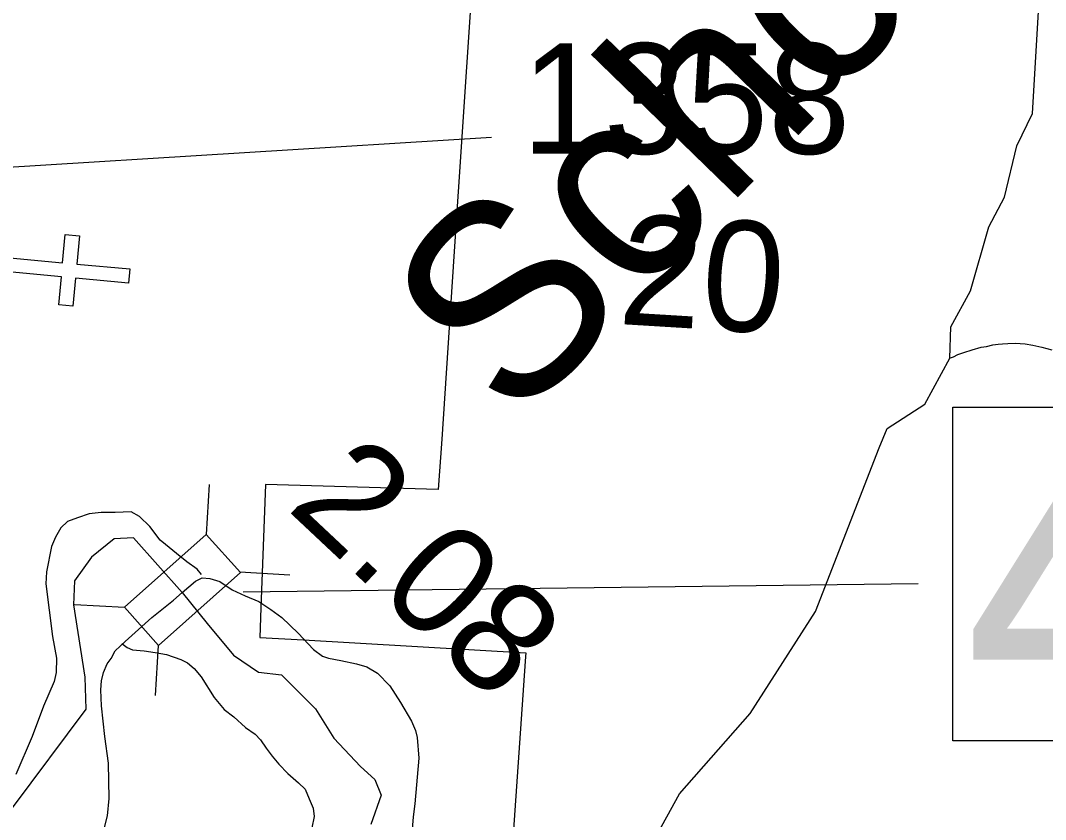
# Model space of a CAD drawing. Extents: x 1159738 to 1321356, y 736314 to 882035.
# Drawn here: x 1180449 to 1185086, y 828611 to 832224 of the extents above; entities that cross this region are included whole.
import ezdxf

# ---------------------------------------------------------------- set-up
doc = ezdxf.new("R2010")
doc.units = 0
for name, color, linetype in [('Exist Boundary Land Use Forest National US Forest Service', 7, 'Continuous'), ('Exist Cultural Church CELL', 7, 'Continuous'), ('Exist Geographical Mountain Summit Label', 7, 'Continuous'), ('Exist Hydrographic Creek Single Shore', 7, 'Continuous'), ('Exist Hydrographic Misc Water Feature', 7, 'Continuous'), ('Exist Road Non-System Type 51', 7, 'Continuous'), ('Exist Road Primary NC Mileage Hundredths English Label', 7, 'Continuous'), ('Exist Road Primary NC Structure Standard Bridge CELL', 7, 'Continuous'), ('Exist Road Primary NC Structure Standard Bridge Number Label', 7, 'Continuous'), ('Exist Road Primary NC Unpaved Attributed', 7, 'Continuous'), ('Exist Road Secondary Mileage Hundredths English Label', 7, 'Continuous'), ('Exist Road Secondary Type 51 Number Label', 7, 'Continuous')]:
    doc.layers.add(name, color=color, linetype=linetype)

msp = doc.modelspace()

# ---------------------------------------------------------------- linework, layer by layer
at = {"layer": 'Exist Boundary Land Use Forest National US Forest Service'}
msp.add_lwpolyline([(1182523.3, 832873), (1182409.2, 831156.8), (1182354.2, 830330.9), (1182338.2, 830103.9), (1181557.3, 830125.9), (1181536.2, 829568.3), (1181531.2, 829435), (1181729.7, 829423.4), (1182734.3, 829364.9), (1182733.1, 829348.1), (1182598.4, 827391.9)], dxfattribs=at)
at = {"layer": 'Exist Cultural Church CELL'}
msp.add_lwpolyline([(1180356.7, 831384.1), (1180336.2, 831157.3), (1180639.4, 831129.2), (1180651.2, 831256.7), (1180714.9, 831250.8), (1180703.1, 831123.3), (1180942.6, 831101.1), (1180936.7, 831037.3), (1180697.1, 831059.5), (1180685.3, 830932.1), (1180621.7, 830938), (1180633.5, 831065.4), (1180330.3, 831093.5), (1180308.5, 830863.9), (1179884.5, 830903.2), (1179932.7, 831423.4)], close=True, dxfattribs=at)
at = {"layer": 'Exist Hydrographic Creek Single Shore'}
for points in [[(1183438.9, 826290.1), (1183492.7, 826487.5), (1183513.2, 826615.7), (1183490.1, 826679.8), (1183418.4, 826723.3), (1183336.4, 826743.8), (1183251.3, 826819.8), (1183092.3, 827082.3), (1183131.3, 827291.7), (1183158.3, 827366.6), (1183269.3, 828339.3), (1183316.3, 828518.9), (1183430.3, 828726.7), (1183749.3, 829091.2), (1184045.3, 829551.4), (1184334, 830291.9)], [(1181179.5, 829638.3), (1180959.8, 829884.9), (1180872.7, 829879.8), (1180770.2, 829797.8), (1180693.3, 829690.1), (1180688.2, 829582.4), (1180739.5, 829254.3), (1180744.6, 829110.7), (1180411.5, 828664.6)], [(1181179.5, 829638.3), (1181293.6, 829497.6), (1181412.8, 829354.4), (1181525.5, 829277.5), (1181629.1, 829265.5), (1181782.9, 829111.7), (1181866.9, 828979.4), (1181987.5, 828851), (1182052.2, 828791.5), (1182080, 828722), (1182033.9, 828588.7)]]:
    msp.add_lwpolyline(points, dxfattribs=at)
at = {"layer": 'Exist Hydrographic Misc Water Feature'}
for points in [[(1184334, 830291.9), (1184370.3, 830378.8), (1184540.3, 830490.2), (1184653.3, 830697.6), (1184658.3, 830839.1), (1184746.2, 831001.5), (1184829.3, 831292), (1184900.2, 831425.1), (1184956.2, 831657.1), (1185027.3, 831803.4), (1185059.2, 832344.3)], [(1184656.5, 830698.6), (1184669.5, 830703.2), (1184689.8, 830714.6), (1184716.1, 830723.8), (1184754.5, 830734.8), (1184794.9, 830747.7), (1184819, 830750.9), (1184847.2, 830758.2), (1184871.4, 830761.4), (1184891.4, 830762.9), (1184915.5, 830764.2), (1184949.5, 830765.3), (1184993.5, 830762), (1185029.4, 830757), (1185069.1, 830747.9), (1185114.8, 830734.6)]]:
    msp.add_lwpolyline(points, dxfattribs=at)
at = {"layer": 'Exist Road Non-System Type 51'}
for points in [[(1181267.8, 829719.3), (1181247.4, 829742.9), (1181201.4, 829777.1), (1181154.3, 829814.6), (1181105.1, 829855.3), (1181080.5, 829874.6), (1181033.4, 829935.6), (1180986.3, 829981.7), (1180948.8, 830002), (1180877.1, 829999.9), (1180812.9, 829998.8), (1180759.4, 829993.5), (1180707, 829975.3), (1180661, 829958.1), (1180631, 829930.3), (1180606.4, 829887.4), (1180588.2, 829845.7), (1180566.8, 829731.1), (1180563.6, 829677.5), (1180593.9, 829439.2), (1180612.1, 829340.7), (1180610, 829275.4), (1180600.3, 829234.7), (1180552.2, 829124.4), (1180501, 828986.1), (1180428.2, 828814.7)], [(1180907.1, 829407), (1180930.6, 829388.8), (1180955.2, 829378.1), (1181007.7, 829373.8), (1181058, 829366.3), (1181109.4, 829356.7), (1181173.6, 829334.2), (1181204.6, 829319.2), (1181234.6, 829294.5), (1181266.7, 829257.1), (1181325.5, 829162.8), (1181369.4, 829109.3), (1181413.3, 829075), (1181466.8, 829026.8), (1181510.1, 828996.5), (1181534.8, 828971.8), (1181559.4, 828933.3), (1181587.2, 828896.9), (1181618.2, 828861.5), (1181658.9, 828819.8), (1181707.1, 828776.9), (1181736, 828749.1), (1181754.1, 828704.1), (1181772.3, 828662.3), (1181776.6, 828625.5), (1181767, 828574)]]:
    msp.add_lwpolyline(points, dxfattribs=at)
at = {"layer": 'Exist Road Primary NC Structure Standard Bridge CELL'}
for p, q in [((1181290.1, 829899.7), (1181303.2, 830125.7)), ((1181440.7, 829730.7), (1181666.7, 829717.6)), ((1180693.2, 829583.9), (1180919.2, 829570.8)), ((1181060.1, 829171.9), (1181073.2, 829397.9))]:
    msp.add_line(p, q, dxfattribs=at)
msp.add_lwpolyline([(1180919.2, 829570.8), (1181289.4, 829900.5), (1181443.4, 829727.6), (1181073.2, 829397.9)], close=True, dxfattribs=at)
at = {"layer": 'Exist Road Primary NC Structure Standard Bridge Number Label'}
msp.add_line((1181456.1, 829641.4), (1184510.8, 829678.9), dxfattribs=at)
msp.add_lwpolyline([(1184666.7, 830475.7), (1185954, 830475.7), (1185954, 828967.1), (1184666.7, 828967.1)], close=True, dxfattribs=at)
at = {"layer": 'Exist Road Primary NC Unpaved Attributed'}
for points in [[(1181179.5, 829638.3), (1181240.3, 829688.7), (1181270.5, 829703.4), (1181305.8, 829700.8), (1181350.6, 829687), (1181405.8, 829649.1), (1181465.2, 829623.2), (1181526.4, 829596.5), (1181581.2, 829560.7), (1181631.1, 829524.5), (1181705.3, 829453.9), (1181774.2, 829380.6), (1181815.2, 829349.2), (1181842.7, 829341.4), (1181897.9, 829330.2), (1181968.6, 829315.5), (1182016, 829300.9), (1182063.4, 829272.4), (1182120.3, 829216.4), (1182167.2, 829141), (1182218.1, 829055.7), (1182236.2, 829013.5), (1182243.9, 828982.4), (1182251, 828889.2), (1182232.4, 828682.8), (1182225, 828623), (1182220.7, 828567.9)], [(1180822.9, 828551.2), (1180841.7, 828628.2), (1180849.4, 828706.6), (1180846.4, 828866.5), (1180830.9, 828987.2), (1180815.4, 829125.1), (1180811.9, 829198.3), (1180815.4, 829238.8), (1180824.6, 829275.9), (1180841.2, 829314.7), (1180858.9, 829338.8), (1180876.6, 829373.3), (1180921.7, 829416), (1181042.7, 829524), (1181140.3, 829603.2), (1181179.5, 829638.3)]]:
    msp.add_lwpolyline(points, dxfattribs=at)
at = {"layer": 'Exist Road Secondary Type 51 Number Label'}
msp.add_line((1180146.6, 831545.4), (1182579.3, 831697.4), dxfattribs=at)

# ---------------------------------------------------------------- texts
at = {"layer": 'Exist Geographical Mountain Summit Label'}
msp.add_text('Schoolhouse Ridge', height=880, rotation=45.8425, dxfattribs=at).set_placement((1182680.7, 830380.7))
at = {"layer": 'Exist Road Primary NC Mileage Hundredths English Label'}
msp.add_text('2.08', height=500, rotation=316.8485, dxfattribs=at).set_placement((1181647.2, 830018))
at = {"layer": 'Exist Road Primary NC Structure Standard Bridge Number Label'}
msp.add_text('4', height=1400, dxfattribs=at).set_placement((1184716.8, 829016.4))
at = {"layer": 'Exist Road Secondary Mileage Hundredths English Label'}
msp.add_text('.20', height=500, rotation=356.5288, dxfattribs=at).set_placement((1182962.9, 830863.6))
at = {"layer": 'Exist Road Secondary Type 51 Number Label'}
msp.add_text('1358', height=500, dxfattribs=at).set_placement((1182715.9, 831621.6))

doc.saveas('drawing.dxf')
